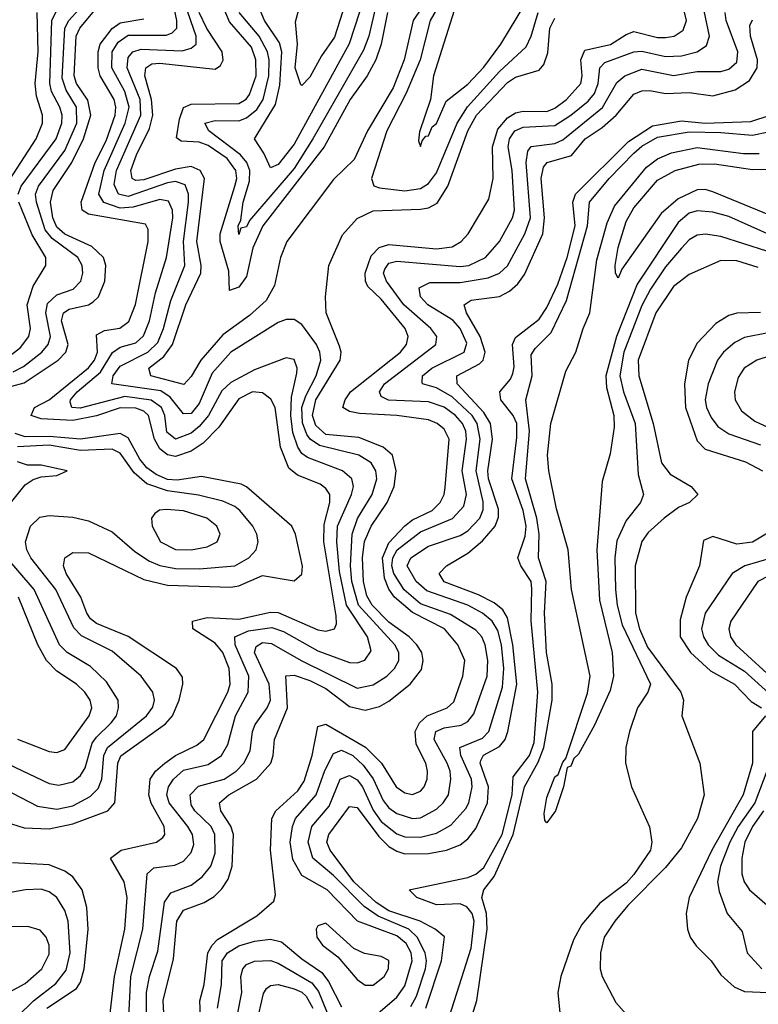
# Model space of a CAD drawing. Header units: inches. Extents: x 884549 to 1028252, y 526810 to 653624.
# Tile 999 of 1056: x 1017896 to 1019765, y 632000 to 634492. Entities that reach past the tile are written whole.
import ezdxf

# ---------------------------------------------------------------- set-up
doc = ezdxf.new("R2010")
doc.units = ezdxf.units.IN
doc.header["$MEASUREMENT"] = 0
doc.layers.add('B0613', color=7, linetype='Continuous')

msp = doc.modelspace()

# ---------------------------------------------------------------- linework, layer by layer
at = {"layer": 'B0613', "color": 5}
for points, elevation in [([(1018170.9, 631950), (1018177.4, 632070), (1018207.7, 632190), (1018218, 632330), (1018234.8, 632345.2), (1018288.2, 632351.8), (1018310, 632362.2), (1018330, 632384.5), (1018336, 632404), (1018333, 632430), (1018321.4, 632450), (1018274.1, 632510), (1018268.3, 632530), (1018272.4, 632550), (1018285.1, 632570), (1018310, 632592.6), (1018373, 632607), (1018406, 632630), (1018422.2, 632657.8), (1018442.2, 632730), (1018474.2, 632790), (1018475.7, 632830), (1018441.1, 632910), (1018440.3, 632930), (1018474.9, 632945.1), (1018533.5, 632953.5), (1018563.3, 632943.3), (1018650, 632894.2), (1018730, 632865.1), (1018750, 632863.9), (1018769.2, 632870.8), (1018785.5, 632894.5), (1018775.6, 632930), (1018722.7, 633010), (1018705.1, 633094.9), (1018698.1, 633170), (1018699.9, 633210), (1018735.7, 633290), (1018740.1, 633310), (1018735.9, 633330), (1018712.3, 633350), (1018624, 633384), (1018610, 633393.9), (1018599.2, 633410), (1018587.3, 633447.3), (1018581.7, 633490), (1018583.6, 633536.4), (1018597, 633597), (1018597.6, 633610), (1018590, 633631.4), (1018570, 633636), (1018490, 633605.2), (1018430, 633573.5), (1018407.6, 633552.4), (1018373.2, 633490), (1018350, 633462.1), (1018330, 633445), (1018290, 633430), (1018268, 633448), (1018262.8, 633490), (1018254.5, 633510), (1018228.7, 633528.7), (1018161.8, 633538.2), (1018048.8, 633508.8), (1018027.4, 633510), (1018023.9, 633523.9), (1018024.1, 633530), (1018041.1, 633550), (1018099.9, 633600.1), (1018130.6, 633649.4), (1018150, 633663), (1018190, 633674.2), (1018208.7, 633691.3), (1018224.3, 633730), (1018239.5, 633800.5), (1018267.1, 633890), (1018282.9, 633990), (1018282.4, 634010), (1018272.3, 634032.3), (1018250, 634036.6), (1018183, 634017), (1018150, 634014.8), (1018108.8, 634028.8), (1018096.1, 634050), (1018109.2, 634110), (1018162.4, 634230), (1018172.5, 634270), (1018162.1, 634310), (1018129.1, 634370), (1018130, 634410.5), (1018145.2, 634434.8), (1018170, 634452.4), (1018267.3, 634452.7), (1018281.9, 634458.1), (1018293.7, 634470), (1018293.8, 634490), (1018272.1, 634590)], 1760), ([(1017879.6, 633600.4), (1017905.8, 633614.2), (1017951.9, 633650), (1017968.1, 633670), (1017973.5, 633690), (1017962, 633750), (1017966.2, 633773.8), (1017990, 633795.5), (1018031.1, 633810), (1018050.2, 633829.8), (1018055.8, 633850), (1018054.2, 633870), (1018043.1, 633890), (1017978.1, 633938.1), (1017960.2, 633960.2), (1017938, 634030), (1017935.9, 634050), (1017943.3, 634070), (1018010, 634160.4), (1018040.4, 634230), (1018039.6, 634270), (1018013.2, 634313.2), (1018003.3, 634343.3), (1018009.7, 634470.3), (1018020.1, 634490), (1018072.1, 634547.9)], 1840), ([(1018931.6, 634550), (1018891.3, 634490), (1018868.8, 634390), (1018840.5, 634319.5), (1018776.1, 634210), (1018741.8, 634138.2), (1018690, 634087.4), (1018571.7, 633930), (1018555.8, 633890), (1018540.9, 633819.1), (1018519.1, 633780.9), (1018477.1, 633742.9), (1018410, 633694.5), (1018353.9, 633630), (1018330, 633588.6), (1018311.4, 633568.6), (1018227.9, 633590), (1018222.7, 633610), (1018260.5, 633639.5), (1018282, 633670), (1018316, 633770), (1018354.1, 633850), (1018355.2, 633870), (1018344, 633930), (1018363.4, 634090), (1018352.8, 634110), (1018330, 634120), (1018290, 634113.7), (1018210, 634086.7), (1018190, 634084.7), (1018180.5, 634090), (1018177.4, 634110), (1018191.1, 634150), (1018223.8, 634216.2), (1018232.7, 634250), (1018229.5, 634290), (1018212.5, 634350), (1018214.8, 634370), (1018230, 634379.7), (1018250, 634381.7), (1018390, 634366.4), (1018403.9, 634376.1), (1018410.6, 634389.4), (1018407.8, 634410), (1018369.3, 634469.3), (1018350.1, 634510)], 1720), ([(1018354.6, 631930), (1018351.3, 632008.7), (1018362.2, 632050), (1018371.4, 632130), (1018382.5, 632150), (1018396.4, 632163.6), (1018495.7, 632224.3), (1018539.2, 632260.8), (1018543.3, 632276.7), (1018530.5, 632390), (1018533.9, 632470), (1018543.8, 632490), (1018599.7, 632540.3), (1018615.6, 632564.4), (1018636.1, 632630), (1018650, 632703.2), (1018670, 632709.1), (1018770.6, 632650.6), (1018811.1, 632610), (1018848.3, 632550), (1018870, 632535.2), (1018890, 632530.6), (1018910, 632539.8), (1018919, 632550), (1018926.9, 632570), (1018928, 632590), (1018923.7, 632610), (1018898.6, 632658.6), (1018896.5, 632690), (1018907.5, 632712.5), (1018926.6, 632730), (1018977.5, 632750), (1018994.5, 632765.5), (1019017.4, 632830), (1019022.1, 632870), (1019004.6, 632910), (1018970.5, 632950), (1018890, 632991.8), (1018844.4, 633030), (1018830, 633050.3), (1018818.5, 633078.5), (1018813.5, 633130), (1018830, 633168.1), (1018870, 633210.7), (1018890, 633225.8), (1018939.2, 633250), (1018959.6, 633270), (1018969.6, 633290), (1018972.3, 633307.7), (1018982.1, 633430), (1018970, 633455.7), (1018952.5, 633470), (1018930, 633478.8), (1018849.8, 633489.8), (1018755.2, 633495.2), (1018730, 633499.9), (1018713.7, 633510), (1018719.1, 633530), (1018732.5, 633550), (1018859.7, 633650), (1018874.2, 633670), (1018878.7, 633690), (1018870.8, 633710), (1018810, 633784.3), (1018776.7, 633816.7), (1018770.6, 633830), (1018770, 633850), (1018785.5, 633894.5), (1018805.2, 633914.8), (1018830, 633922.4), (1018950, 633911.5), (1018990, 633917.2), (1019013.1, 633930), (1019030.8, 633950), (1019082.6, 634037.4), (1019093.8, 634090), (1019091.9, 634170), (1019105.3, 634214.7), (1019130, 634243.1), (1019150, 634256), (1019170, 634260.1), (1019230, 634259.7), (1019250, 634267.8), (1019279.6, 634290), (1019315.3, 634330), (1019319.4, 634350), (1019315.6, 634390), (1019325.7, 634414.3), (1019390.7, 634429.3), (1019430, 634454.6), (1019450, 634461.7), (1019510, 634447), (1019530, 634446.7), (1019551.4, 634450), (1019574.9, 634465.1), (1019582.6, 634490), (1019568.6, 634550)], 1680), ([(1018768.3, 634550), (1018729.3, 634430.7), (1018590, 634176.6), (1018550, 634125.2), (1018530, 634117.1), (1018513.8, 634153.8), (1018489.9, 634190), (1018543.1, 634276.9), (1018554.4, 634325.6), (1018559.2, 634410), (1018553, 634433), (1018514.9, 634490), (1018504, 634516)], 1640), ([(1018726.1, 634553.9), (1018692.4, 634447.6), (1018659.4, 634400.6), (1018630, 634346.6), (1018610, 634325.4), (1018607.2, 634327.2), (1018593.1, 634370), (1018598.6, 634430), (1018593.5, 634486.5), (1018610.2, 634549.8)], 1620), ([(1018968.9, 634550), (1018934.5, 634490), (1018909.2, 634390), (1018874, 634306), (1018824.4, 634210), (1018785.6, 634090), (1018791.5, 634071.5), (1018806.4, 634066.4), (1018870, 634058.8), (1018910, 634064.8), (1018930, 634077.2), (1018950, 634104), (1019002.6, 634230), (1019028.6, 634271.4), (1019110, 634360.8), (1019176.9, 634423.1), (1019190, 634450), (1019207.8, 634510)], 1740), ([(1019006.5, 634550), (1018942.8, 634350), (1018934.9, 634290), (1018907.8, 634207.8), (1018904.9, 634184.9), (1018910, 634171), (1018914.5, 634185.5), (1018923.3, 634196.7), (1018930, 634197.6), (1018939.8, 634220.2), (1018950, 634229.2), (1018974.9, 634285.1), (1019030, 634328.8), (1019070, 634371.6), (1019112.9, 634430), (1019174.3, 634530)], 1760), ([(1017875.7, 633564.3), (1017907.3, 633572.7), (1017993.1, 633630), (1018012.3, 633650), (1018018.5, 633670), (1018001.5, 633730), (1018006.5, 633750), (1018021.2, 633758.8), (1018069.9, 633770), (1018082.1, 633777.9), (1018095.2, 633790), (1018111.5, 633830), (1018113.9, 633870), (1018108, 633890), (1018078.1, 633918.1), (1018010, 633948.7), (1017990, 633966.6), (1017979.8, 633990), (1017973.9, 634030), (1017980.8, 634059.2), (1018027.3, 634130), (1018056.9, 634190), (1018075.7, 634250), (1018068, 634288), (1018039.4, 634330), (1018033.3, 634350), (1018038.5, 634450), (1018048.3, 634470), (1018098, 634530)], 1820), ([(1018215.7, 631930), (1018216.8, 632030), (1018224.2, 632070), (1018245.4, 632134.6), (1018261.9, 632258.1), (1018277.9, 632282.1), (1018330, 632301.8), (1018357.8, 632322.2), (1018379.3, 632350), (1018390, 632382.3), (1018389.7, 632430), (1018380.3, 632450), (1018339.3, 632490), (1018330, 632504.8), (1018327.2, 632530), (1018348.3, 632551.7), (1018413.5, 632570), (1018443.4, 632590), (1018463, 632610), (1018478.9, 632641.1), (1018485.1, 632690), (1018491.8, 632708.2), (1018522.3, 632750), (1018530.4, 632769.6), (1018526.7, 632810), (1018490, 632890), (1018494.2, 632905.8), (1018510, 632915.5), (1018532.9, 632912.9), (1018608, 632870), (1018750, 632799.9), (1018790, 632808.2), (1018824.7, 632830), (1018843.8, 632850), (1018855, 632870), (1018855.1, 632890), (1018845.1, 632910), (1018752.8, 633010), (1018736.1, 633070), (1018733.2, 633110), (1018737.2, 633190), (1018750.8, 633229.2), (1018787.9, 633290), (1018799.2, 633330), (1018797.3, 633350), (1018785, 633370), (1018753.7, 633390), (1018654.6, 633414.5), (1018630.5, 633430.5), (1018622.2, 633442.2), (1018611.5, 633471.5), (1018610, 633510), (1018619.8, 633540.2), (1018646.3, 633590), (1018657.9, 633630), (1018655.5, 633650), (1018646.7, 633670), (1018610, 633720.1), (1018590, 633732.9), (1018570, 633733), (1018550, 633725), (1018430, 633650.3), (1018382.9, 633597.1), (1018350, 633520.3), (1018330, 633495.5), (1018310, 633493.9), (1018276.6, 633536.6), (1018252.7, 633552.7), (1018129, 633570), (1018132.5, 633590), (1018150, 633614.6), (1018219.6, 633650), (1018245, 633675), (1018259.6, 633710), (1018278.6, 633781.4), (1018313.3, 633870), (1018310.5, 633930), (1018323.2, 634030), (1018322.8, 634050), (1018314.1, 634074.1), (1018290, 634082.2), (1018270, 634079.1), (1018170, 634044.6), (1018145.5, 634050), (1018134.8, 634074.8), (1018140.8, 634110), (1018202.1, 634250), (1018200.3, 634290), (1018167.3, 634370), (1018170, 634395.8), (1018181.7, 634410), (1018202.8, 634417.2), (1018306.9, 634413.1), (1018330, 634419.4), (1018342.2, 634430), (1018342, 634450), (1018314.6, 634530)], 1740), ([(1018826.3, 634510), (1018810.2, 634429.8), (1018796.6, 634390), (1018774.6, 634350), (1018731.6, 634290), (1018666.1, 634170), (1018511.4, 633970), (1018485.6, 633914.4), (1018470, 633841.5), (1018450, 633814.5), (1018426.6, 633806.6), (1018425, 633855), (1018403.2, 633930), (1018402.9, 633950), (1018440.5, 634070), (1018445.1, 634090), (1018442.9, 634110), (1018420.4, 634140.4), (1018372.9, 634172.9), (1018350, 634181.9), (1018304.5, 634184.5), (1018292.5, 634192.5), (1018300, 634240), (1018310.5, 634269.5), (1018330, 634278.2), (1018450, 634279.3), (1018469.2, 634290.8), (1018477.6, 634302.4), (1018494, 634350), (1018493.3, 634390), (1018482, 634421.9), (1018426.5, 634486.5), (1018407.9, 634530)], 1680), ([(1018797.5, 634530), (1018779.1, 634450), (1018765.7, 634414.3), (1018637.8, 634190), (1018590, 634115.4), (1018476.9, 633983.1), (1018470, 633967.3), (1018455.6, 633964.4), (1018450, 633947.9), (1018448.3, 633970), (1018455.5, 633984.5), (1018461.6, 634030), (1018477.3, 634082.7), (1018478.4, 634110), (1018470.6, 634130.6), (1018454.7, 634150), (1018374.1, 634210), (1018364.3, 634230), (1018390, 634236.6), (1018450, 634236), (1018470, 634242.9), (1018495.8, 634264.2), (1018511.6, 634290), (1018526.2, 634350), (1018527.2, 634390), (1018522.9, 634410), (1018502.1, 634450), (1018451.2, 634510)], 1660), ([(1018790, 631966.3), (1018850, 632018.5), (1018870, 632046.5), (1018889, 632110), (1018886.6, 632130), (1018874, 632154), (1018850, 632172.9), (1018750.8, 632210.8), (1018674.1, 632290), (1018610, 632325.9), (1018586.7, 632366.7), (1018580.3, 632410), (1018586.1, 632450), (1018593.9, 632470), (1018646.3, 632530), (1018667.9, 632592.1), (1018690, 632634.6), (1018710, 632642.9), (1018738.3, 632630), (1018765.2, 632605.2), (1018790.3, 632570.3), (1018815.5, 632515.5), (1018830, 632497.5), (1018850, 632482.8), (1018889.6, 632470.4), (1018910, 632472.1), (1018950, 632493.6), (1018967.6, 632510), (1018980.5, 632530), (1018986.4, 632570), (1018985, 632590), (1018977.4, 632610), (1018944.3, 632670), (1018948.4, 632690), (1018970, 632699.4), (1019013.2, 632706.8), (1019030, 632715.4), (1019044.5, 632735.5), (1019078.9, 632830), (1019080.6, 632870), (1019073.8, 632910), (1019065, 632930), (1019050, 632947.1), (1018986.2, 632986.2), (1018910, 633013.5), (1018868.5, 633048.5), (1018842.5, 633090), (1018837.7, 633110), (1018840.1, 633130), (1018851.1, 633150), (1018910, 633195.5), (1018990.6, 633229.4), (1019019.4, 633260.6), (1019026.4, 633290), (1019015.7, 633350), (1019026.4, 633430), (1019024.3, 633450), (1019015.9, 633470), (1018998.3, 633490), (1018970, 633511.2), (1018930, 633524.3), (1018828.6, 633528.6), (1018810, 633537.8), (1018805.9, 633550), (1018818.8, 633570), (1018949, 633670), (1018950.9, 633690), (1018936.2, 633710), (1018867.5, 633770), (1018824.2, 633830), (1018816.4, 633850), (1018820, 633860), (1018830, 633875.3), (1018850, 633881), (1019010, 633866.9), (1019032.2, 633870), (1019074.4, 633890), (1019110, 633930.7), (1019142.4, 633990), (1019147.5, 634010), (1019141.5, 634110), (1019131.5, 634170), (1019135.1, 634190), (1019148.3, 634210), (1019170, 634219.9), (1019250, 634223.9), (1019289.9, 634250), (1019334.6, 634285.4), (1019350, 634304.8), (1019359.9, 634330), (1019363.4, 634370), (1019376.4, 634383.6), (1019450, 634410.5), (1019470, 634411.8), (1019530, 634398.7), (1019570, 634400.2), (1019609.7, 634410.3), (1019633.8, 634426.2), (1019641.5, 634450), (1019623.9, 634530)], 1660), ([(1017859.9, 634070), (1017937.1, 634190), (1017953.8, 634230), (1017953.1, 634250), (1017938.4, 634298.4), (1017934.7, 634330), (1017942.4, 634410), (1017940.4, 634510)], 1880), ([(1017891.7, 634050), (1017899.1, 634070), (1017987.9, 634190), (1018002.8, 634230), (1018003.6, 634250), (1017997.6, 634270), (1017976.3, 634310), (1017971.7, 634330), (1017977.4, 634490), (1017988, 634512)], 1860), ([(1018885.2, 631994.8), (1018899.4, 632020.6), (1018922.7, 632090), (1018925.3, 632110), (1018922.1, 632130), (1018901.5, 632170), (1018880.2, 632190), (1018802.8, 632222.8), (1018767.3, 632247.3), (1018690, 632326.1), (1018637.4, 632370), (1018626, 632410), (1018634.6, 632450), (1018678.6, 632501.4), (1018706.6, 632570), (1018730, 632579.2), (1018750, 632567.9), (1018763, 632550), (1018790, 632491), (1018810, 632462.6), (1018850, 632431.2), (1018870, 632424.2), (1018910, 632422.9), (1018950, 632433), (1018986.5, 632453.5), (1019024.3, 632495.7), (1019032, 632510), (1019040.9, 632550), (1019038.6, 632570), (1019012.2, 632630), (1019009.6, 632650), (1019066.6, 632673.4), (1019082.7, 632690), (1019117.5, 632802.5), (1019120.8, 632850), (1019114.9, 632910), (1019105.7, 632945.7), (1019091.4, 632970), (1019066.9, 632990), (1019030, 633009.7), (1018926.1, 633046.1), (1018899.2, 633070), (1018876.5, 633110), (1018885.8, 633130), (1018930, 633159), (1019010, 633186.6), (1019030, 633197.8), (1019060.2, 633230), (1019068.7, 633251.3), (1019068.8, 633271.2), (1019051, 633350), (1019060.5, 633430), (1019053.7, 633470), (1019040.6, 633490), (1018990, 633537.6), (1018950, 633559.7), (1018915.2, 633570), (1018914.3, 633574.3), (1018915, 633590), (1018938.7, 633610), (1019020.6, 633650), (1019027.1, 633672.9), (1019010.6, 633710), (1018991.6, 633731.6), (1018928.7, 633770), (1018909.6, 633790), (1018906.8, 633813.2), (1018933.8, 633826.2), (1019010, 633827), (1019081.4, 633838.6), (1019110, 633850.4), (1019130, 633868.7), (1019173.9, 633950), (1019188.6, 633990), (1019177.2, 634130), (1019181.1, 634158.9), (1019190, 634170.7), (1019250, 634178.5), (1019270, 634187.5), (1019370.8, 634269.2), (1019407, 634333), (1019426.7, 634350), (1019470, 634366.3), (1019550, 634350.3), (1019610, 634360.7), (1019670, 634360.7), (1019690, 634366.2), (1019710, 634384.5), (1019713.1, 634410), (1019683.4, 634490), (1019680.6, 634510)], 1640), ([(1018124, 631970), (1018135.9, 632070), (1018161.4, 632190), (1018167.5, 632270), (1018160.2, 632310), (1018125.8, 632370), (1018152.2, 632390), (1018242, 632410), (1018257.7, 632422.3), (1018262.7, 632430), (1018261.4, 632450), (1018228.7, 632508.7), (1018222.2, 632530), (1018226.3, 632570), (1018239.4, 632590), (1018263.1, 632610), (1018290.3, 632630), (1018344.4, 632655.6), (1018361.5, 632670), (1018422.3, 632790), (1018428, 632810), (1018425.6, 632850), (1018410, 632890), (1018390, 632913.5), (1018333.9, 632950), (1018333, 632970), (1018370, 632979.2), (1018450, 632974.7), (1018530, 632992.6), (1018550, 632991.7), (1018650, 632947.5), (1018670, 632944.3), (1018692.4, 632950), (1018697.2, 632962.8), (1018696.6, 632983.4), (1018665.4, 633170), (1018665.9, 633214.1), (1018680.2, 633270), (1018680.3, 633290), (1018670, 633305.5), (1018656.1, 633316.1), (1018599.1, 633339.1), (1018577.1, 633357.1), (1018555.7, 633410), (1018542, 633510), (1018531.3, 633531.3), (1018510, 633547.4), (1018485, 633550), (1018450, 633532.4), (1018399.6, 633460.4), (1018360, 633420), (1018330, 633400.2), (1018290, 633386.3), (1018270, 633390.2), (1018250, 633405.6), (1018236.6, 633430), (1018221.6, 633490), (1018210, 633500.7), (1018190, 633508.6), (1018150, 633509.5), (1018090, 633488.8), (1018030, 633477.3), (1017950, 633481.8), (1017925.2, 633490), (1017933.3, 633510), (1017970, 633530), (1018070, 633610.5), (1018085, 633630), (1018092.4, 633650), (1018090, 633694.4), (1018110, 633705.3), (1018148.8, 633711.2), (1018172.3, 633727.7), (1018189.2, 633770.8), (1018220.7, 633930), (1018220.9, 633960.9), (1018214.5, 633974.5), (1018070, 633999.6), (1018053.7, 634010), (1018050.9, 634030), (1018086.7, 634130), (1018114.6, 634185.4), (1018137.1, 634250), (1018139, 634270), (1018135, 634290), (1018099.3, 634350), (1018094.5, 634370), (1018094.6, 634410), (1018099.1, 634430), (1018130, 634469.6), (1018150, 634484.1), (1018210, 634493.7)], 1780), ([(1018263.1, 631930), (1018259.2, 632010), (1018284.9, 632115.1), (1018293.1, 632210), (1018310, 632237.9), (1018362.5, 632257.5), (1018387.5, 632272.5), (1018407.5, 632292.5), (1018422.9, 632317.1), (1018433, 632350), (1018436.5, 632430), (1018430.4, 632450.4), (1018404.7, 632490), (1018401, 632510), (1018424.8, 632530), (1018494.8, 632570), (1018531.2, 632610), (1018537.5, 632630), (1018540.7, 632670), (1018573.5, 632750), (1018569.2, 632830.9), (1018590, 632833), (1018630, 632819.5), (1018670, 632799.3), (1018730, 632754), (1018770, 632744.4), (1018806.6, 632753.4), (1018830, 632767), (1018883.9, 632810), (1018912.4, 632847.6), (1018916.5, 632870), (1018913, 632890), (1018900.9, 632910), (1018881.1, 632930), (1018830, 632967.2), (1018787.3, 633010), (1018773.9, 633033.9), (1018765.3, 633070), (1018763.2, 633130), (1018768.6, 633171.4), (1018785.4, 633210), (1018825.5, 633270), (1018843.6, 633310), (1018848.2, 633350), (1018839.1, 633390), (1018815.8, 633410), (1018754, 633434), (1018670, 633441.6), (1018644.9, 633464.9), (1018636.4, 633490), (1018645.5, 633530), (1018706.6, 633630), (1018709.1, 633650), (1018705.2, 633665.2), (1018671.2, 633750), (1018669.4, 633790), (1018678.3, 633870), (1018712.9, 633947.1), (1018750, 633988.6), (1018790, 634007.8), (1018910, 634012), (1018930, 634015.3), (1018952.5, 634027.5), (1018979.2, 634070), (1019029.4, 634210), (1019051.3, 634250), (1019130, 634332.7), (1019150, 634346.1), (1019210, 634363.9), (1019222.1, 634377.9), (1019232.2, 634407.8), (1019237.5, 634470), (1019250, 634495.4)], 1720), ([(1018923.8, 631990), (1018963.2, 632110), (1018970.9, 632170.9), (1018947.2, 632190), (1018909.2, 632210), (1018830, 632236.8), (1018797.6, 632257.6), (1018741, 632310), (1018681.2, 632390), (1018673.1, 632410), (1018678.4, 632430), (1018730, 632500.9), (1018750, 632497.9), (1018804.7, 632424.7), (1018830, 632399.7), (1018850, 632387.2), (1018870, 632380.9), (1018930, 632381.8), (1018975.5, 632390), (1019010, 632403.4), (1019030, 632419.1), (1019050, 632444.7), (1019079.7, 632510), (1019081.9, 632550), (1019061.3, 632610), (1019062.7, 632617.3), (1019069.2, 632630.9), (1019110, 632652.2), (1019124.5, 632670), (1019130.6, 632690), (1019153.4, 632810), (1019143.7, 632910), (1019130, 632978.4), (1019118, 632998), (1019096, 633016), (1019056.5, 633036.5), (1018970, 633069), (1018956.9, 633090), (1018975.7, 633110), (1019030, 633141.5), (1019067.1, 633172.9), (1019099.1, 633210), (1019107.3, 633232.7), (1019107.4, 633252.6), (1019082.3, 633330), (1019080.5, 633350), (1019092.2, 633430), (1019087.4, 633470), (1019070, 633497.9), (1019003.1, 633570), (1019001.9, 633590), (1019059.2, 633620.8), (1019068.3, 633630), (1019073.6, 633650), (1019061.1, 633690), (1019026.7, 633750), (1019020.4, 633770), (1019037.8, 633782.2), (1019110, 633791), (1019135.5, 633804.5), (1019156.5, 633823.5), (1019172.8, 633847.2), (1019219.2, 633950), (1019223.4, 633990), (1019215.2, 634090), (1019221.2, 634118.8), (1019230.6, 634130), (1019291.7, 634148.3), (1019326.5, 634190), (1019370, 634218.6), (1019404.7, 634250), (1019450, 634302.9), (1019470, 634311.7), (1019490, 634312.7), (1019530, 634304.7), (1019590, 634307.1), (1019650, 634299.1), (1019706.2, 634313.8), (1019742.5, 634337.5), (1019761.7, 634370), (1019763, 634390), (1019745.3, 634450), (1019743.1, 634476.9), (1019750, 634491.7)], 1620), ([(1018965.7, 631914.3), (1019037.8, 632142.2), (1019045.8, 632210), (1019040.4, 632230), (1019026.8, 632246.8), (1019010, 632254.3), (1018950, 632251.8), (1018900.4, 632270), (1018881.1, 632290), (1019030, 632321.1), (1019050, 632329), (1019070, 632346.4), (1019116.8, 632430), (1019142.1, 632530), (1019144.6, 632575.4), (1019185.5, 632630), (1019197.8, 632662.2), (1019207.1, 632790), (1019189.6, 632970.4), (1019191.7, 633051.7), (1019190, 633070), (1019164.1, 633110), (1019156.6, 633130), (1019175, 633185), (1019176.9, 633210), (1019169.7, 633250), (1019140.8, 633330), (1019154.1, 633434.1), (1019153.8, 633470), (1019144.4, 633490), (1019113.4, 633530), (1019110.9, 633550), (1019137.8, 633582.2), (1019143.9, 633596.1), (1019147.2, 633612.8), (1019143, 633670), (1019150, 633687.8), (1019210, 633733.5), (1019230, 633763.1), (1019257.8, 633822.2), (1019281.3, 633890), (1019300.9, 633970), (1019295, 634030), (1019302.1, 634050), (1019436.5, 634183.5), (1019496.6, 634223.4), (1019570, 634235.5), (1019630, 634229.4), (1019745.6, 634234.4), (1019794.7, 634250)], 1580), ([(1019018.9, 631901.1), (1019052.6, 632010), (1019078.2, 632190), (1019077.2, 632230), (1019065, 632270), (1019069.9, 632290), (1019096.6, 632323.4), (1019144.1, 632430), (1019173.5, 632550), (1019207.4, 632612.6), (1019222.3, 632650), (1019243.4, 632770), (1019243.4, 632810), (1019228.7, 632890), (1019223.5, 632990), (1019227.5, 633070), (1019208.7, 633130), (1019209.8, 633190), (1019204.1, 633230), (1019175.5, 633330), (1019186, 633450), (1019176.7, 633530), (1019192.3, 633590), (1019190, 633643.8), (1019200, 633660), (1019240.2, 633699.8), (1019279.2, 633780.8), (1019332.1, 633970), (1019337.9, 634030), (1019386.9, 634090), (1019450, 634153.8), (1019470, 634171.2), (1019510, 634194.4), (1019590, 634207.5), (1019670, 634206.5), (1019750, 634199.2), (1019790, 634207.7)], 1560), ([(1019802.9, 633942.9), (1019690, 633993.6), (1019650, 634004.6), (1019610, 634008.3), (1019590, 634002), (1019561.9, 633978.1), (1019457.8, 633822.2), (1019406, 633690), (1019379.2, 633590), (1019380.8, 633560.8), (1019399.1, 633490), (1019399.9, 633460.1), (1019390, 633393.3), (1019370, 633322.7), (1019356.5, 633150), (1019362.8, 633022.8), (1019395.3, 632890), (1019398.6, 632830), (1019390, 632794.5), (1019350, 632706.3), (1019310, 632633), (1019298, 632622), (1019290, 632603), (1019281.1, 632598.9), (1019271.8, 632550), (1019251.3, 632490), (1019230, 632459.6), (1019224.8, 632464.8), (1019222.6, 632482.6), (1019230, 632523), (1019250, 632575.3), (1019258.4, 632581.6), (1019270, 632612.7), (1019278, 632622), (1019332.7, 632787.3), (1019339.2, 632830), (1019291.9, 633050), (1019283.9, 633150), (1019254.1, 633254.1), (1019234.6, 633350), (1019231.4, 633390), (1019239.4, 633470), (1019277.9, 633602.1), (1019303.3, 633650), (1019321.2, 633710), (1019338.6, 633750), (1019355.8, 633884.2), (1019382.6, 633977.4), (1019400.4, 634019.6), (1019481.4, 634118.6), (1019510, 634139.3), (1019545.4, 634154.5), (1019610, 634168), (1019727, 634153), (1019766.7, 634153.3)], 1540), ([(1019890, 633957), (1019650, 634056.1), (1019630, 634062.2), (1019610, 634060.9), (1019562, 634038), (1019518.7, 634001.3), (1019419.5, 633860.5), (1019410, 633837.4), (1019403.4, 633850), (1019402.1, 633870), (1019410, 633915.3), (1019430, 633980.6), (1019450, 634015.3), (1019510, 634085.3), (1019553.9, 634110), (1019613.8, 634126.2), (1019653.5, 634126.5), (1019750, 634112.8), (1019826.4, 634113.6)], 1520), ([(1017864.3, 633635.7), (1017898.1, 633661.9), (1017919.2, 633690), (1017923.3, 633710), (1017915, 633770), (1017930, 633817), (1017961.9, 633870), (1017962.1, 633890), (1017927, 633947), (1017893.7, 634030)], 1860), ([(1019785.9, 633905.9), (1019670, 633942.6), (1019630.9, 633949.1), (1019610, 633946.1), (1019590, 633934.8), (1019570, 633913.6), (1019530, 633865.9), (1019491.9, 633810), (1019470, 633768.6), (1019424.3, 633650), (1019414.4, 633590), (1019423.7, 633550), (1019452.7, 633470), (1019460.7, 633340.7), (1019474.5, 633290), (1019466.9, 633270), (1019430, 633224.5), (1019407.1, 633172.9), (1019401.6, 633130), (1019403.7, 633050), (1019407.9, 633010), (1019420.6, 632960.6), (1019491.6, 632810), (1019485.3, 632790), (1019459.3, 632750), (1019438.4, 632690), (1019429.6, 632650), (1019428.9, 632610), (1019443.7, 632550), (1019489.3, 632449.3), (1019495.5, 632410), (1019491.6, 632390), (1019450, 632328.1), (1019430, 632306.4), (1019364.1, 632255.9), (1019317.9, 632202.1), (1019297.2, 632162.8), (1019265.1, 632070), (1019257.3, 632030), (1019263.5, 631970)], 1560), ([(1019764.7, 633864.7), (1019710, 633881.2), (1019670, 633882.1), (1019590, 633847.2), (1019550, 633816.2), (1019505.5, 633750), (1019460.9, 633630), (1019462.8, 633590), (1019498.7, 633470), (1019519.6, 633370), (1019541.4, 633341.4), (1019595, 633310), (1019611.4, 633290), (1019590.9, 633270), (1019562.8, 633257.2), (1019526.8, 633230), (1019486.3, 633193.7), (1019470, 633171.5), (1019452.8, 633110), (1019453.7, 632990), (1019463.7, 632950), (1019484.2, 632904.2), (1019568.3, 632790), (1019575.5, 632770), (1019570.8, 632730), (1019617.1, 632610), (1019627.8, 632530), (1019610.7, 632470), (1019570, 632396.3), (1019530, 632346.6), (1019434.4, 632250), (1019401.6, 632210), (1019375, 632170), (1019365.4, 632130), (1019364.6, 632090), (1019369.6, 632070), (1019404.5, 632004.5), (1019450, 631953.5)], 1580), ([(1019770, 633750.5), (1019710, 633749.3), (1019690, 633743), (1019657.1, 633722.9), (1019610, 633672.7), (1019587.8, 633630), (1019577.7, 633570), (1019580.5, 633510), (1019610, 633426.2), (1019630, 633404.9), (1019732.7, 633372.7), (1019775.5, 633350)], 1620), ([(1019790, 633699.4), (1019730, 633687.2), (1019705, 633675), (1019676.2, 633650), (1019661.3, 633630), (1019638, 633570), (1019630.1, 633530.1), (1019633.3, 633510), (1019645.1, 633485.1), (1019662.6, 633462.6), (1019690, 633443.5), (1019770, 633415.5)], 1640), ([(1019888.7, 633671.3), (1019761.2, 633630), (1019729.2, 633610), (1019713.8, 633586.2), (1019704.2, 633550), (1019706.3, 633530), (1019721.8, 633501.8), (1019755.8, 633475.8), (1019837.4, 633437.4)], 1660), ([(1017810, 632476.8), (1017907, 632447), (1017970, 632444), (1018030, 632456.7), (1018119.2, 632490), (1018136.1, 632510), (1018144.3, 632610), (1018151.4, 632628.6), (1018265.1, 632710), (1018282.4, 632730), (1018299.5, 632770), (1018308.4, 632810), (1018307.8, 632827.8), (1018292.5, 632850), (1018170, 632930.6), (1018090, 632963.5), (1018075.3, 632975.3), (1018065.3, 632990), (1018050.3, 633030.3), (1018013.6, 633090), (1018006.9, 633110), (1018009.9, 633130.1), (1018030, 633143.4), (1018070, 633142.2), (1018210, 633075), (1018270, 633060.6), (1018430, 633056), (1018450, 633058.9), (1018510, 633085), (1018590, 633071.7), (1018610, 633088.1), (1018611.4, 633108.6), (1018593.4, 633190), (1018584.2, 633210), (1018470, 633309.6), (1018456.3, 633316.3), (1018355.8, 633335.8), (1018294, 633326), (1018270, 633328.3), (1018240.7, 633340.7), (1018217.8, 633357.8), (1018199.7, 633379.7), (1018170, 633433.8), (1018150, 633444.4), (1018049.5, 633430.5), (1017970, 633437.2), (1017910, 633435.8), (1017884.6, 633444.6)], 1820), ([(1017750, 632600.3), (1017941.2, 632501.2), (1017990, 632493.5), (1018030, 632502.3), (1018074, 632526), (1018094, 632546), (1018103.4, 632570), (1018108.3, 632630), (1018118.2, 632650), (1018217, 632730), (1018232.3, 632752.3), (1018236.6, 632770), (1018232.9, 632790), (1018202.9, 632830), (1018130, 632893.5), (1018052.3, 632932.3), (1018032.8, 632952.8), (1017986.8, 633050), (1017923.8, 633130), (1017913.8, 633150), (1017910.8, 633170), (1017922.7, 633210), (1017947.1, 633232.9), (1017970, 633237.1), (1018030, 633232.8), (1018070, 633223.7), (1018130, 633195.9), (1018186.6, 633146.6), (1018222.6, 633122.6), (1018250.2, 633110.2), (1018290, 633103), (1018350, 633101.9), (1018439.8, 633110), (1018475.4, 633130), (1018493.7, 633150), (1018499, 633170), (1018495.7, 633190), (1018485.6, 633210), (1018453.2, 633250), (1018439.8, 633259.8), (1018410, 633273), (1018348.1, 633288.1), (1018270, 633299.1), (1018217.5, 633317.5), (1018185.2, 633345.2), (1018150, 633395.1), (1018130, 633405.2), (1018050, 633401.5), (1017970, 633414.8), (1017890, 633411)], 1840), ([(1017840.9, 633230), (1017910, 633314.6), (1017930, 633328.3), (1017950, 633334.7), (1017990, 633338), (1018016, 633350), (1017950, 633364.5), (1017915.4, 633364.6), (1017890, 633372.8)], 1860), ([(1019787.6, 633192.4), (1019750, 633169.3), (1019710, 633164.8), (1019650, 633183.5), (1019626.2, 633173.8), (1019616.2, 633110), (1019582, 633030), (1019566.7, 632973.3), (1019567, 632930), (1019593.1, 632890), (1019643.9, 632843.9), (1019704.1, 632810), (1019746.4, 632766.4), (1019773.1, 632750)], 1620), ([(1017867.6, 632607.6), (1017970, 632558.8), (1017994.6, 632554.6), (1018030, 632563.3), (1018050, 632578.9), (1018061.2, 632598.8), (1018079.5, 632660.5), (1018090, 632676.4), (1018127.6, 632712.4), (1018140.3, 632730), (1018146, 632750), (1018144.7, 632770), (1018115.8, 632815.8), (1018075, 632855), (1018015.6, 632890), (1017996.6, 632910), (1017932.7, 633050), (1017850, 633145.7)], 1860), ([(1019799.8, 633130), (1019730.5, 633109.5), (1019698.2, 633090), (1019630.1, 632990), (1019620.7, 632950), (1019625.8, 632930), (1019638.1, 632910), (1019663.6, 632883.6), (1019730, 632843.1), (1019799.4, 632779.4)], 1640), ([(1019850, 633115), (1019763.9, 633070), (1019695.2, 632970), (1019690.5, 632950), (1019694.5, 632930), (1019708.2, 632910), (1019816.5, 632810)], 1660), ([(1017890, 632670.9), (1017970, 632639.6), (1017990, 632637.6), (1018010, 632644.6), (1018071.4, 632730), (1018078.1, 632750), (1018074, 632770), (1018060.6, 632790), (1018039.1, 632810), (1017990, 632843), (1017963.4, 632870), (1017941.4, 632910), (1017892.9, 633030)], 1880), ([(1019782.5, 632730), (1019750.4, 632690), (1019749.6, 632610), (1019726.5, 632530), (1019647.3, 632390), (1019590.1, 632270.1), (1019582.4, 632230), (1019585.2, 632190), (1019592.5, 632170), (1019607.8, 632147.8), (1019645.3, 632110), (1019670, 632074.5), (1019703.9, 632043.9), (1019730, 632032.5), (1019790, 632030)], 1620), ([(1019786.2, 632590), (1019755.5, 632510), (1019713.4, 632450), (1019692.9, 632410), (1019669.4, 632350), (1019661.6, 632310), (1019665.4, 632285.4), (1019686, 632230), (1019724.1, 632184.1), (1019736.8, 632130), (1019774, 632090)], 1640), ([(1019777.8, 632490), (1019750, 632450), (1019730.7, 632410), (1019722.7, 632370), (1019723.2, 632330), (1019729.3, 632310), (1019742.5, 632290), (1019800, 632240)], 1660), ([(1017964.2, 631990), (1018039.9, 632040.1), (1018050, 632056.4), (1018059.2, 632090), (1018069.3, 632189.3), (1018065.4, 632245.4), (1018053.8, 632290), (1018030, 632322.4), (1018010, 632337.2), (1017970, 632353.3), (1017877.9, 632357.8)], 1820), ([(1017890, 631969.4), (1017930.9, 632009.1), (1017987, 632053), (1018013.7, 632086.3), (1018023.7, 632130), (1018018.5, 632210), (1018010, 632237), (1017989.9, 632269.9), (1017970, 632284.9), (1017950, 632291.2), (1017910.1, 632289.9), (1017850, 632278.5)], 1840), ([(1017816.8, 632003.2), (1017910, 632052.6), (1017951.4, 632090), (1017970, 632126.9), (1017970.6, 632150), (1017962.8, 632170), (1017947.8, 632187.8), (1017916.7, 632196.7), (1017790, 632196.3)], 1860), ([(1018396.3, 631990), (1018406.4, 632050), (1018408.3, 632110), (1018421.2, 632130), (1018450, 632148.1), (1018490, 632160.1), (1018530, 632165.2), (1018558.2, 632158.2), (1018610, 632114.9), (1018660.5, 632080.5), (1018677.4, 632057.4), (1018710, 631993.9)], 1660), ([(1018446.4, 631970), (1018457.7, 632030), (1018455.5, 632070), (1018460.1, 632090), (1018470, 632101), (1018490, 632109.1), (1018530, 632110.9), (1018550, 632104.2), (1018634.6, 632054.6), (1018652.2, 632032.2), (1018701.2, 631910)], 1640), ([(1018494.7, 631950), (1018512.6, 632027.4), (1018520.2, 632039.8), (1018530, 632048), (1018550, 632050.3), (1018590, 632039.3), (1018610, 632030.8), (1018620.6, 632020.6), (1018637.2, 631990)], 1620)]:
    msp.add_lwpolyline(points, dxfattribs=dict(at, elevation=elevation))
for points, elevation in [([(1018267.5, 633252.5), (1018249.7, 633250.3), (1018237.9, 633242.1), (1018229.5, 633230), (1018230.7, 633210), (1018251.7, 633170), (1018290, 633151.1), (1018330, 633149.8), (1018370, 633157.3), (1018395.7, 633170), (1018402.9, 633190), (1018394.2, 633210), (1018369.2, 633230), (1018310, 633248.6)], 1860), ([(1018670, 632205.3), (1018650, 632198.4), (1018646, 632190), (1018647.3, 632170), (1018662.2, 632150), (1018700.5, 632120.5), (1018750, 632062.8), (1018770, 632048.2), (1018790, 632048.5), (1018818.1, 632070), (1018829, 632090), (1018830, 632110.9), (1018810, 632120.6), (1018768.6, 632128.6), (1018741.5, 632141.5)], 1680)]:
    msp.add_lwpolyline(points, close=True, dxfattribs=dict(at, elevation=elevation))

doc.saveas('drawing.dxf')
